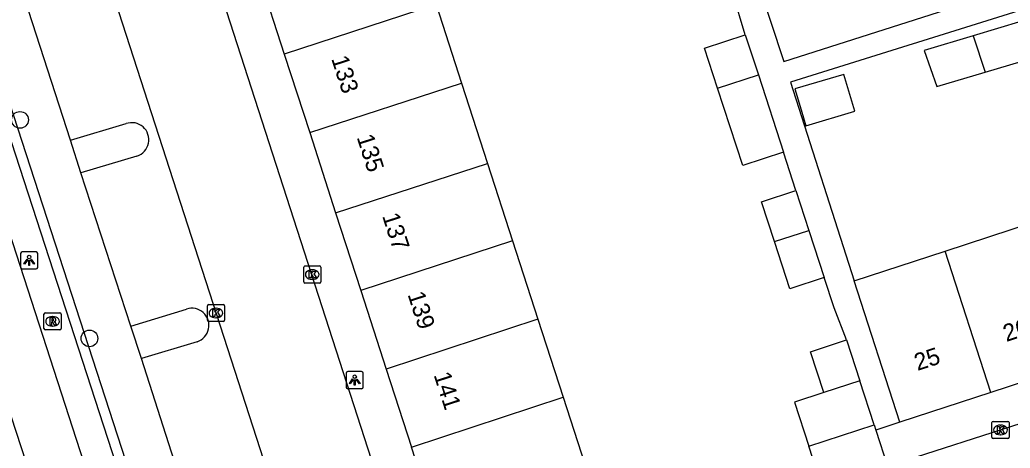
# Model space of a CAD drawing. Extents: x 159377 to 159983, y 382996 to 383595.
# Drawn here: x 159465.8 to 159523.6, y 383125 to 383150 of the extents above; entities that cross this region are included whole.
import ezdxf

# ---------------------------------------------------------------- set-up
doc = ezdxf.new("R2010")
doc.units = 0
for name, color, linetype in [('IMGEO_Berm_groen', 7, 'Continuous'), ('IMGEO_Boom', 7, 'Continuous'), ('IMGEO_Haag', 7, 'Continuous'), ('IMGEO_Kolk', 7, 'Continuous'), ('IMGEO_Lichtpunt', 7, 'Continuous'), ('IMGEO_Pand', 7, 'Continuous'), ('IMGEO_Pand_nummerreeks', 7, 'Continuous'), ('IMGEO_Parkeervlak_open', 7, 'Continuous'), ('IMGEO_Rijbaan_lokaal_open', 7, 'Continuous'), ('IMGEO_Rijbaan_regionaal_gesloten', 7, 'Continuous'), ('IMGEO_Rioolput', 7, 'Continuous'), ('IMGEO_Voetpad_open', 7, 'Continuous')]:
    doc.layers.add(name, color=color, linetype=linetype)

msp = doc.modelspace()

# ---------------------------------------------------------------- linework, layer by layer
at = {"layer": 'IMGEO_Berm_groen'}
for points in [[(159469.362, 383141.107), (159468.77, 383143.003)], [(159472.916, 383130.255), (159472.29, 383132.147)]]:
    msp.add_lwpolyline(points, dxfattribs=at)
at = {"layer": 'IMGEO_Boom'}
for centre in [(159465.819, 383144.194), (159469.873, 383131.429)]:
    msp.add_circle(centre, 0.489, dxfattribs=at)
at = {"layer": 'IMGEO_Haag'}
for points in [[(159410.522, 383313.711), (159410.796, 383312.64), (159412.414, 383306.629), (159413.5, 383303.035), (159430.413, 383250.521), (159435.017, 383236.267), (159472.152, 383121.826), (159491.672, 383063.465), (159493.69, 383057.889)], [(159411.104, 383313.847), (159411.376, 383312.794), (159412.992, 383306.793), (159414.072, 383303.213), (159430.983, 383250.705), (159435.589, 383236.441), (159472.722, 383122.014), (159492.238, 383063.663), (159493.793, 383059.366)]]:
    msp.add_lwpolyline(points, dxfattribs=at)
at = {"layer": 'IMGEO_Kolk'}
for p, q in [((159482.377, 383134.733), (159482.377, 383135.585)), ((159482.452, 383135.659), (159483.304, 383135.659)), ((159483.378, 383135.585), (159483.378, 383134.733)), ((159482.865, 383135.439), (159482.89, 383135.439)), ((159483.304, 383134.659), (159482.452, 383134.659)), ((159482.888, 383134.879), (159482.863, 383134.879)), ((159476.757, 383132.486), (159476.757, 383133.338)), ((159476.832, 383133.412), (159477.684, 383133.412)), ((159477.758, 383133.338), (159477.758, 383132.486)), ((159477.245, 383133.192), (159477.27, 383133.192)), ((159477.684, 383132.412), (159476.832, 383132.412)), ((159477.268, 383132.632), (159477.243, 383132.632)), ((159522.546, 383125.655), (159522.546, 383126.507)), ((159522.621, 383126.581), (159523.473, 383126.581)), ((159523.034, 383126.361), (159523.059, 383126.361)), ((159523.547, 383126.507), (159523.547, 383125.655)), ((159523.057, 383125.801), (159523.032, 383125.801)), ((159523.473, 383125.581), (159522.621, 383125.581))]:
    msp.add_line(p, q, dxfattribs=at)
for points in [[(159482.377, 383134.733), (159482.377, 383135.585)], [(159482.452, 383135.659), (159483.304, 383135.659)], [(159483.378, 383135.585), (159483.378, 383134.733)], [(159482.698, 383135.359), (159482.821, 383135.359), (159482.821, 383135.208), (159482.951, 383135.359), (159483.115, 383135.359), (159482.969, 383135.208), (159483.122, 383134.959), (159482.97, 383134.959), (159482.885, 383135.123), (159482.821, 383135.056), (159482.821, 383134.959), (159482.698, 383134.959), (159482.698, 383135.359)], [(159483.304, 383134.659), (159482.452, 383134.659)], [(159476.757, 383132.486), (159476.757, 383133.338)], [(159476.832, 383133.412), (159477.684, 383133.412)], [(159477.758, 383133.338), (159477.758, 383132.486)], [(159477.078, 383133.112), (159477.201, 383133.112), (159477.201, 383132.961), (159477.331, 383133.112), (159477.495, 383133.112), (159477.349, 383132.961), (159477.502, 383132.712), (159477.35, 383132.712), (159477.265, 383132.876), (159477.201, 383132.809), (159477.201, 383132.712), (159477.078, 383132.712), (159477.078, 383133.112)], [(159477.684, 383132.412), (159476.832, 383132.412)], [(159522.546, 383125.655), (159522.546, 383126.507)], [(159522.621, 383126.581), (159523.473, 383126.581)], [(159523.547, 383126.507), (159523.547, 383125.655)], [(159522.867, 383126.281), (159522.99, 383126.281), (159522.99, 383126.13), (159523.12, 383126.281), (159523.284, 383126.281), (159523.138, 383126.13), (159523.291, 383125.881), (159523.139, 383125.881), (159523.054, 383126.045), (159522.99, 383125.978), (159522.99, 383125.881), (159522.867, 383125.881), (159522.867, 383126.281)], [(159523.473, 383125.581), (159522.621, 383125.581)]]:
    msp.add_lwpolyline(points, dxfattribs=at)
for centre, start, end in [((159482.454, 383135.583), 91.55205, 178.44795), ((159482.454, 383135.583), 91.55205, 178.44795), ((159483.302, 383135.583), 1.55205, 88.44795), ((159483.302, 383135.583), 1.55205, 88.44795), ((159482.454, 383134.735), 181.55205, 268.44795), ((159482.454, 383134.735), 181.55205, 268.44795), ((159483.302, 383134.735), 271.55205, 358.44795), ((159483.302, 383134.735), 271.55205, 358.44795), ((159476.834, 383133.336), 91.55205, 178.44795), ((159476.834, 383133.336), 91.55205, 178.44795), ((159477.682, 383133.336), 1.55205, 88.44795), ((159477.682, 383133.336), 1.55205, 88.44795), ((159476.834, 383132.488), 181.55205, 268.44795), ((159476.834, 383132.488), 181.55205, 268.44795), ((159477.682, 383132.488), 271.55205, 358.44795), ((159477.682, 383132.488), 271.55205, 358.44795), ((159522.623, 383126.505), 91.55205, 178.44795), ((159522.623, 383126.505), 91.55205, 178.44795), ((159523.471, 383126.505), 1.55205, 88.44795), ((159523.471, 383126.505), 1.55205, 88.44795), ((159522.623, 383125.657), 181.55205, 268.44795), ((159522.623, 383125.657), 181.55205, 268.44795), ((159523.471, 383125.657), 271.55205, 358.44795), ((159523.471, 383125.657), 271.55205, 358.44795)]:
    msp.add_arc(centre, 0.0765, start, end, dxfattribs=at)
for centre, major_axis, ratio, start_param, end_param in [((159482.864, 383135.159), (-0.387, 0.002), 0.722429, 4.712389, 7.853982), ((159482.889, 383135.159), (-0.39, 0.002), 0.717154, 1.570796, 4.712389), ((159477.244, 383132.912), (-0.387, 0.002), 0.722429, 4.712389, 7.853982), ((159477.269, 383132.912), (-0.39, 0.002), 0.717154, 1.570796, 4.712389), ((159523.033, 383126.081), (-0.387, 0.002), 0.722429, 4.712389, 7.853982), ((159523.058, 383126.081), (-0.39, 0.002), 0.717154, 1.570796, 4.712389)]:
    msp.add_ellipse(centre, major_axis=major_axis, ratio=ratio, start_param=start_param, end_param=end_param, dxfattribs=at)
at = {"layer": 'IMGEO_Lichtpunt'}
for p, q in [((159465.857, 383136.387), (159465.857, 383135.58)), ((159465.857, 383136.387), (159465.857, 383135.58)), ((159466.759, 383136.482), (159465.951, 383136.482)), ((159466.759, 383136.482), (159465.951, 383136.482)), ((159466.853, 383135.58), (159466.853, 383136.387)), ((159466.853, 383135.58), (159466.853, 383136.387)), ((159465.951, 383135.486), (159466.759, 383135.486)), ((159465.951, 383135.486), (159466.759, 383135.486)), ((159484.857, 383129.393), (159484.857, 383128.586)), ((159484.857, 383129.393), (159484.857, 383128.586)), ((159485.759, 383129.488), (159484.951, 383129.488)), ((159485.759, 383129.488), (159484.951, 383129.488)), ((159485.853, 383128.586), (159485.853, 383129.393)), ((159485.853, 383128.586), (159485.853, 383129.393)), ((159484.951, 383128.492), (159485.759, 383128.492)), ((159484.951, 383128.492), (159485.759, 383128.492))]:
    msp.add_line(p, q, dxfattribs=at)
for points in [[(159466.231, 383136.051), (159466.27, 383136.023), (159466.082, 383135.761), (159466.044, 383135.788), (159466.231, 383136.051)], [(159466.333, 383136.003), (159466.38, 383136.003), (159466.38, 383135.681), (159466.333, 383135.681), (159466.333, 383136.003)], [(159466.443, 383136.023), (159466.481, 383136.05), (159466.668, 383135.788), (159466.629, 383135.76), (159466.443, 383136.023)], [(159485.231, 383129.057), (159485.27, 383129.029), (159485.082, 383128.767), (159485.044, 383128.794), (159485.231, 383129.057)], [(159485.333, 383129.009), (159485.38, 383129.009), (159485.38, 383128.687), (159485.333, 383128.687), (159485.333, 383129.009)], [(159485.443, 383129.029), (159485.481, 383129.056), (159485.668, 383128.794), (159485.629, 383128.766), (159485.443, 383129.029)]]:
    msp.add_lwpolyline(points, dxfattribs=at)
for centre in [(159466.356, 383136.185), (159485.356, 383129.191)]:
    msp.add_circle(centre, 0.0994, dxfattribs=at)
for centre, start, end in [((159465.951, 383136.387), 90, 180), ((159465.951, 383136.387), 90, 180), ((159466.759, 383136.387), 0, 90), ((159466.759, 383136.387), 0, 90), ((159465.951, 383135.58), 180, 270), ((159465.951, 383135.58), 180, 270), ((159466.759, 383135.58), 270, 0), ((159466.759, 383135.58), 270, 360), ((159484.951, 383129.393), 90, 180), ((159484.951, 383129.393), 90, 180), ((159485.759, 383129.393), 0, 90), ((159485.759, 383129.393), 0, 90), ((159484.951, 383128.586), 180, 270), ((159484.951, 383128.586), 180, 270), ((159485.759, 383128.586), 270, 0), ((159485.759, 383128.586), 270, 360)]:
    msp.add_arc(centre, 0.0946, start, end, dxfattribs=at)
at = {"layer": 'IMGEO_Pand'}
for points in [[(159479.774, 383152.58), (159481.246, 383148.03)], [(159490.105, 383150.931), (159481.246, 383148.03)], [(159490.105, 383150.931), (159491.589, 383146.345)], [(159522.148, 383146.977), (159525.034, 383147.838), (159524.292, 383149.953), (159521.458, 383149.108)], [(159506.539, 383146.042), (159505.772, 383148.393), (159508.153, 383149.17)], [(159508.153, 383149.17), (159508.92, 383146.82)], [(159521.458, 383149.108), (159518.586, 383148.251), (159519.327, 383146.136), (159522.148, 383146.977)], [(159521.458, 383149.108), (159522.148, 383146.977)], [(159481.246, 383148.03), (159482.727, 383143.451)], [(159506.539, 383146.042), (159508.92, 383146.82)], [(159508.92, 383146.82), (159510.39, 383142.313)], [(159511.415, 383144.777), (159511.689, 383143.857), (159514.545, 383144.709), (159513.905, 383146.855), (159511.049, 383146.003), (159511.415, 383144.777)], [(159482.727, 383143.451), (159491.589, 383146.345)], [(159491.589, 383146.345), (159493.106, 383141.654)], [(159510.39, 383142.313), (159508.009, 383141.536), (159506.539, 383146.042)], [(159482.727, 383143.451), (159484.244, 383138.759)], [(159484.244, 383138.759), (159493.106, 383141.654)], [(159493.106, 383141.654), (159494.568, 383137.134)], [(159509.858, 383137.081), (159509.097, 383139.411), (159511.098, 383140.064)], [(159511.098, 383140.064), (159511.857, 383137.738)], [(159484.244, 383138.759), (159485.71, 383134.227)], [(159519.81, 383136.532), (159524.978, 383138.225)], [(159509.858, 383137.081), (159511.857, 383137.738)], [(159511.857, 383137.738), (159512.758, 383134.977)], [(159494.568, 383137.134), (159485.71, 383134.227)], [(159494.568, 383137.134), (159496.051, 383132.548)], [(159512.758, 383134.977), (159510.758, 383134.325), (159509.858, 383137.081)], [(159514.513, 383134.798), (159519.81, 383136.532)], [(159522.489, 383128.274), (159519.81, 383136.532)], [(159517.178, 383126.538), (159514.513, 383134.798)], [(159485.71, 383134.227), (159487.194, 383129.64)], [(159496.051, 383132.548), (159487.194, 383129.64)], [(159496.051, 383132.548), (159497.525, 383127.99)], [(159512.735, 383128.265), (159511.956, 383130.652), (159514.052, 383131.335)], [(159514.052, 383131.335), (159514.83, 383128.948)], [(159527.651, 383129.96), (159522.489, 383128.274)], [(159487.194, 383129.64), (159488.669, 383125.079)], [(159514.83, 383128.948), (159512.735, 383128.265)], [(159515.668, 383126.377), (159514.83, 383128.948)], [(159512.735, 383128.265), (159511.017, 383127.705), (159511.855, 383125.134)], [(159522.489, 383128.274), (159517.178, 383126.538)], [(159488.669, 383125.079), (159497.525, 383127.99)], [(159497.525, 383127.99), (159499.002, 383123.423)], [(159511.855, 383125.134), (159515.668, 383126.377)], [(159515.668, 383126.377), (159515.767, 383126.073)], [(159515.767, 383126.073), (159516.455, 383123.963)], [(159490.147, 383120.51), (159488.669, 383125.079)], [(159512.597, 383122.856), (159511.855, 383125.134)]]:
    msp.add_lwpolyline(points, dxfattribs=at)
at = {"layer": 'IMGEO_Parkeervlak_open'}
for points in [[(159468.77, 383143.003), (159465.88, 383151.938)], [(159468.77, 383143.003), (159472.011, 383143.975)], [(159472.643, 383142.081), (159469.362, 383141.107)], [(159472.29, 383132.147), (159469.362, 383141.107)], [(159472.29, 383132.147), (159475.538, 383133.143)], [(159476.151, 383131.236), (159472.916, 383130.255)], [(159475.777, 383121.311), (159472.916, 383130.255)]]:
    msp.add_lwpolyline(points, dxfattribs=at)
for centre, radius, start, end in [((159472.344, 383143.034), 0.998, 287.42789, 109.47831), ((159475.848, 383132.191), 1.002, 287.58499, 108.05474)]:
    msp.add_arc(centre, radius, start, end, dxfattribs=at)
at = {"layer": 'IMGEO_Rijbaan_lokaal_open'}
for points in [[(159500.279, 383081.12), (159499.522, 383083.499), (159476.869, 383153.727), (159474.08, 383162.337)], [(159470.062, 383155.171), (159471.582, 383150.475), (159495.022, 383077.963), (159494.993, 383077.003)], [(159516.455, 383123.963), (159541.49, 383132.018)]]:
    msp.add_lwpolyline(points, dxfattribs=at)
at = {"layer": 'IMGEO_Rijbaan_regionaal_gesloten'}
for points in [[(159502.129, 383022.731), (159491.02, 383051.068), (159484.52, 383069.071), (159473.222, 383102.578), (159461.474, 383138.586), (159449.876, 383174.543), (159439.228, 383207.25), (159430.293, 383234.905), (159427.53, 383243.457), (159415.383, 383281.415), (159405.034, 383314.472), (159401.734, 383327.224), (159398.985, 383340.227), (159396.636, 383352.03), (159394.586, 383364.232), (159392.136, 383379.485), (159391.102, 383386.058)], [(159405.305, 383327.063), (159407.402, 383318.032), (159409.091, 383311.769), (159411.115, 383305.269), (159412.518, 383300.689), (159415.124, 383292.413), (159421.088, 383273.781), (159427.134, 383255.214), (159428.816, 383250), (159433.13, 383236.631), (159433.397, 383235.806), (159439.459, 383217.085), (159440.075, 383215.172), (159445.199, 383199.446), (159451.824, 383178.924), (159457.544, 383161.294), (159463.853, 383141.727), (159476.503, 383102.624), (159482.981, 383083.113), (159484.902, 383077.49), (159489.07, 383065.601), (159491.374, 383059.121), (159493.294, 383053.824)]]:
    msp.add_lwpolyline(points, dxfattribs=at)
at = {"layer": 'IMGEO_Rioolput'}
for p, q in [((159467.22, 383132), (159467.22, 383132.852)), ((159467.295, 383132.926), (159468.147, 383132.926)), ((159467.708, 383132.706), (159467.733, 383132.706)), ((159468.221, 383132.852), (159468.221, 383132)), ((159467.731, 383132.146), (159467.706, 383132.146)), ((159468.147, 383131.926), (159467.295, 383131.926))]:
    msp.add_line(p, q, dxfattribs=at)
for points in [[(159467.22, 383132), (159467.22, 383132.852)], [(159467.295, 383132.926), (159468.147, 383132.926)], [(159468.221, 383132.852), (159468.221, 383132)], [(159467.809, 383132.624), (159467.557, 383132.626), (159467.557, 383132.226)], [(159467.557, 383132.226), (159467.681, 383132.226), (159467.681, 383132.388), (159467.692, 383132.388)], [(159467.735, 383132.545), (159467.681, 383132.545), (159467.681, 383132.464)], [(159467.681, 383132.464), (159467.733, 383132.464)], [(159467.739, 383132.359), (159467.81, 383132.226), (159467.95, 383132.226), (159467.885, 383132.352)], [(159468.147, 383131.926), (159467.295, 383131.926)]]:
    msp.add_lwpolyline(points, dxfattribs=at)
for centre, radius, start, end in [((159467.297, 383132.85), 0.0765, 91.55205, 178.44795), ((159467.297, 383132.85), 0.0765, 91.55205, 178.44795), ((159468.145, 383132.85), 0.0765, 1.55205, 88.44795), ((159468.145, 383132.85), 0.0765, 1.55205, 88.44795), ((159467.691, 383132.335), 0.0533, 26.02933, 88.69889), ((159467.717, 383132.653), 0.19, 274.7715, 282.96867), ((159467.741, 383132.449), 0.0964, 77.00612, 93.18647), ((159467.755, 383132.506), 0.0378, 276.66336, 79.67722), ((159467.808, 383132.514), 0.109, 350.36119, 89.41601), ((159467.806, 383132.514), 0.112, 277.58423, 350.98172), ((159467.79, 383132.299), 0.108, 29.51342, 73.79051), ((159467.297, 383132.002), 0.0765, 181.55205, 268.44795), ((159467.297, 383132.002), 0.0765, 181.55205, 268.44795), ((159468.145, 383132.002), 0.0765, 271.55205, 358.44795), ((159468.145, 383132.002), 0.0765, 271.55205, 358.44795)]:
    msp.add_arc(centre, radius, start, end, dxfattribs=at)
for centre, major_axis, ratio, start_param, end_param in [((159467.707, 383132.426), (-0.387, 0.002), 0.722429, 4.712389, 7.853982), ((159467.732, 383132.426), (-0.39, 0.002), 0.717154, 1.570796, 4.712389)]:
    msp.add_ellipse(centre, major_axis=major_axis, ratio=ratio, start_param=start_param, end_param=end_param, dxfattribs=at)
at = {"layer": 'IMGEO_Voetpad_open'}
for points in [[(159506.633, 383159.448), (159506.507, 383159.409), (159510.397, 383147.599), (159535.663, 383155.695)], [(159539, 383155.241), (159510.794, 383146.396), (159514.513, 383134.798)], [(159508.153, 383149.17), (159507.419, 383151.6)], [(159511.098, 383140.064), (159510.39, 383142.313)], [(159514.052, 383131.335), (159513.335, 383133.207), (159512.758, 383134.977)], [(159517.178, 383126.538), (159515.767, 383126.073)]]:
    msp.add_lwpolyline(points, dxfattribs=at)

# ---------------------------------------------------------------- texts
at = {"layer": 'IMGEO_Pand_nummerreeks'}
for s, rotation, p in [('133', 287.92229, (159483.977, 383147.775)), ('135', 287.92229, (159485.463, 383143.182)), ('137', 287.92229, (159486.948, 383138.589)), ('139', 287.92229, (159488.434, 383133.997)), ('26', 18.09581, (159523.391, 383131.219)), ('25', 18.09581, (159518.204, 383129.524)), ('141', 287.92229, (159489.954, 383129.296))]:
    msp.add_text(s, height=1, rotation=rotation, dxfattribs=at).set_placement(p)

doc.saveas('drawing.dxf')
